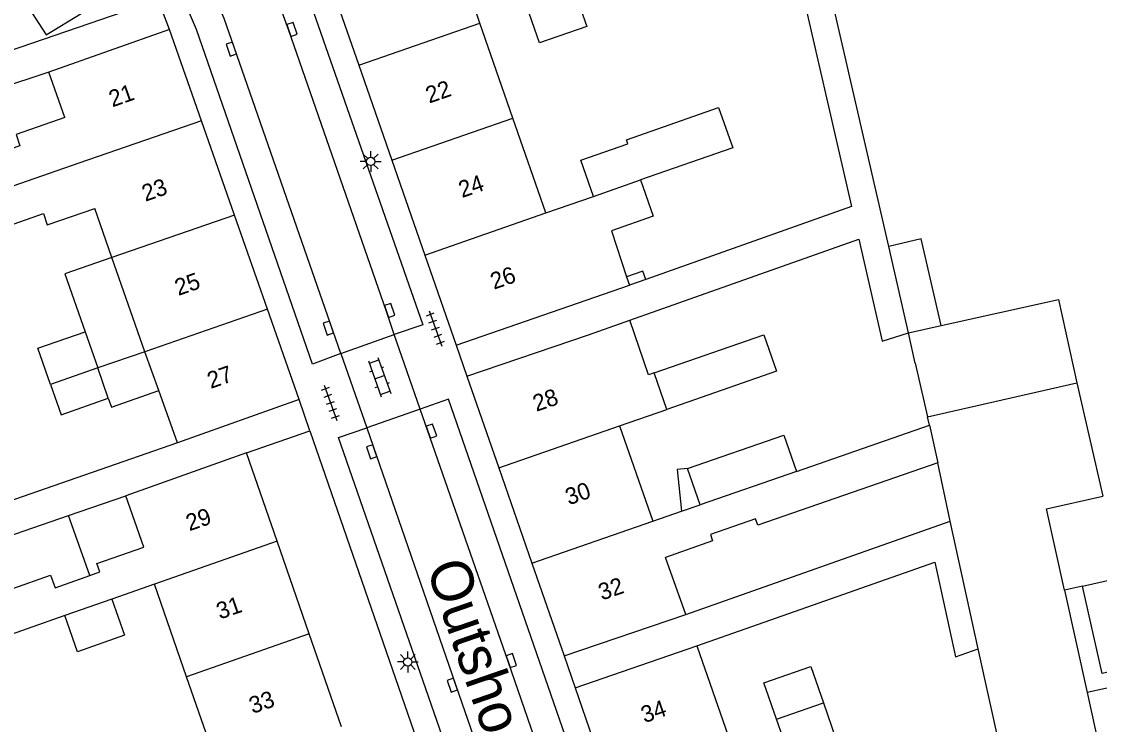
# Model space of a CAD drawing. Extents: x 131000 to 133014, y 396499 to 399001.
# Drawn here: x 132884.8 to 132949.4, y 397366.5 to 397408.7 of the extents above; entities that cross this region are included whole.
import ezdxf

# ---------------------------------------------------------------- set-up
doc = ezdxf.new("R2010")
doc.units = 0
for name, color, linetype in [('gg-afsc-erfafscheiding', 7, 'Continuous'), ('gg-anno-huisnummerreeks BGT', 7, 'Continuous'), ('gg-anno-openbare ruimte label', 7, 'Continuous'), ('gg-bbg-bijgebouw', 7, 'Continuous'), ('gg-bbg-gedigitaliseerde bebouwing', 7, 'Continuous'), ('gg-bbg-gedigitaliseerde bijgebouw', 7, 'Continuous'), ('gg-bbg-hoofdgebouw', 7, 'Continuous'), ('gg-bbg-luifel en loopbrug', 7, 'Continuous'), ('gg-bbg-tussenscheiding', 7, 'Continuous'), ('gg-knt-verharding', 7, 'Continuous'), ('gg-knt-verharding nz', 7, 'Continuous'), ('gt-grn-weggrens', 7, 'Continuous'), ('gt-symb-klinker verharding', 7, 'Continuous'), ('gt-symb-kolk', 7, 'Continuous'), ('gt-symb-lichtmast', 7, 'Continuous'), ('gt-symb-tegel verharding', 7, 'Continuous')]:
    doc.layers.add(name, color=color, linetype=linetype)

# ---------------------------------------------------------------- blocks, each defined once
blk = doc.blocks.new('gt0-KOLK')
at = {"layer": 'gt-symb-kolk'}
blk.add_lwpolyline([(0, 0), (0.375, 0), (0.375, 0.4), (-0.375, 0.4), (-0.375, 0), (0, 0)], dxfattribs=at)
blk = doc.blocks.new('gt0-LMAST')
at = {"layer": 'gt-symb-lichtmast'}
for p, q in [((-0.182, 0.173), (-0.447, 0.438)), ((-0.005, 0.246), (-0.005, 0.621)), ((0.172, 0.173), (0.437, 0.438)), ((-0.255, -0.004), (-0.63, -0.004)), ((-0.182, -0.181), (-0.447, -0.446)), ((-0.005, -0.254), (-0.005, -0.629)), ((0.437, -0.446), (0.172, -0.181)), ((0.245, -0.004), (0.62, -0.004))]:
    blk.add_line(p, q, dxfattribs=at)
blk.add_circle((-0.005, -0.004), 0.25, dxfattribs=at)
blk = doc.blocks.new('gt0-TEG1')
at = {"layer": 'gt-symb-tegel verharding'}
for p, q in [((-1.125, 0), (1.125, 0)), ((-0.9, -0.25), (-0.9, 0.25)), ((-0.45, -0.25), (-0.45, 0.25)), ((0, -0.25), (0, 0.25)), ((0.45, -0.25), (0.45, 0.25)), ((0.9, -0.25), (0.9, 0.25))]:
    blk.add_line(p, q, dxfattribs=at)
blk = doc.blocks.new('gt0-KL1')
at = {"layer": 'gt-symb-klinker verharding'}
for p, q in [((-1.15, 0.3), (1.15, 0.3)), ((-1, -0.3), (-1, 0.3)), ((-0.5, 0.3), (-0.5, 0.45)), ((0, -0.3), (0, 0.3)), ((0.5, 0.3), (0.5, 0.45)), ((1, -0.3), (1, 0.3)), ((-1.15, -0.3), (1.15, -0.3)), ((-0.5, -0.45), (-0.5, -0.3)), ((0.5, -0.45), (0.5, -0.3))]:
    blk.add_line(p, q, dxfattribs=at)

msp = doc.modelspace()

# ---------------------------------------------------------------- linework, layer by layer
at = {"layer": 'gg-afsc-erfafscheiding'}
for p, q in [((132936.742, 397395.18), (132932.155, 397415.18)), ((132870.263, 397402.164), (132892.986, 397409.966)), ((132886.437, 397405.627), (132872.381, 397400.92)), ((132898.28, 397382.81), (132902.069, 397384.126)), ((132924.586, 397373.135), (132940.42, 397378.718))]:
    msp.add_line(p, q, dxfattribs=at)
for points in [[(132931.177, 397412.089), (132934.509, 397397.562), (132922.187, 397393.204)], [(132921.237, 397390.763), (132934.957, 397395.608), (132936.357, 397389.501), (132937.929, 397390.007)], [(132894.142, 397383.412), (132879.243, 397378.248), (132877.348, 397386.96), (132875.715, 397391.631)], [(132893.015, 397337.687), (132887.352, 397354.351), (132879.634, 397376.308), (132887.614, 397379.061)], [(132925.244, 397371.255), (132939.502, 397376.257), (132940.742, 397370.589), (132942.109, 397371.064)]]:
    msp.add_lwpolyline(points, dxfattribs=at)
at = {"layer": 'gg-bbg-bijgebouw'}
msp.add_lwpolyline([(132886.267, 397407.861), (132888.378, 397409.143), (132885.933, 397412.947), (132886.025, 397413.006), (132884.454, 397415.454)], dxfattribs=at)
at = {"layer": 'gg-bbg-gedigitaliseerde bebouwing'}
for p, q in [((132912.251, 397408.56), (132910.402, 397413.979)), ((132914.229, 397402.87), (132912.251, 397408.56)), ((132887.389, 397402.901), (132886.437, 397405.627)), ((132916.205, 397397.186), (132914.229, 397402.87)), ((132916.205, 397397.186), (132919.053, 397398.179)), ((132890.212, 397394.516), (132889.186, 397397.451)), ((132892.184, 397388.873), (132890.212, 397394.516)), ((132921.044, 397393.361), (132921.208, 397392.858)), ((132918.758, 397389.888), (132921.237, 397390.763)), ((132893.016, 397386.551), (132892.184, 397388.873)), ((132894.142, 397383.412), (132893.016, 397386.551)), ((132920.625, 397384.439), (132923.444, 397385.418)), ((132920.625, 397384.439), (132922.615, 397378.712)), ((132931.214, 397381.699), (132939.18, 397384.466)), ((132922.615, 397378.712), (132924.332, 397379.308)), ((132924.332, 397379.308), (132925.44, 397379.693)), ((132924.586, 397373.135), (132923.367, 397376.546)), ((132892.763, 397374.939), (132890.209, 397374.054)), ((132894.686, 397369.385), (132892.763, 397374.939)), ((132925.244, 397371.255), (132927.131, 397365.855)), ((132895.854, 397366.011), (132894.686, 397369.385))]:
    msp.add_line(p, q, dxfattribs=at)
for points in [[(132917.897, 397410.534), (132918.656, 397408.364), (132915.833, 397407.377), (132915.073, 397409.547)], [(132887.389, 397402.901), (132884.469, 397401.881), (132884.703, 397401.207), (132881.799, 397400.2), (132881.878, 397399.972), (132879.579, 397399.175), (132880.204, 397397.374), (132882.503, 397398.171)], [(132921.875, 397399.162), (132922.637, 397396.986), (132920.143, 397396.114), (132921.044, 397393.361)], [(132882.503, 397398.171), (132883.206, 397396.141), (132886.11, 397397.147), (132886.343, 397396.473), (132889.186, 397397.451)], [(132922.687, 397387.596), (132922.362, 397387.482), (132921.237, 397390.763)], [(132939.683, 397382.218), (132928.899, 397378.469), (132928.764, 397378.855), (132926.064, 397377.91), (132926.197, 397377.53), (132923.367, 397376.546)], [(132888.887, 397375.47), (132889.494, 397375.69), (132889.319, 397376.174), (132892.134, 397377.154), (132891.039, 397380.242)], [(132887.386, 397373.067), (132882.855, 397371.46), (132881.999, 397373.875), (132886.537, 397375.485), (132886.808, 397374.719), (132888.887, 397375.47)]]:
    msp.add_lwpolyline(points, dxfattribs=at)
at = {"layer": 'gg-bbg-gedigitaliseerde bijgebouw'}
for p, q in [((132937.929, 397390.007), (132936.742, 397395.18)), ((132888.603, 397390.065), (132889.362, 397387.895)), ((132938.333, 397388.176), (132937.929, 397390.007)), ((132889.996, 397386.08), (132889.362, 397387.895)), ((132938.333, 397388.176), (132939.067, 397384.971)), ((132948.019, 397387.004), (132949.561, 397380.212)), ((132939.18, 397384.466), (132939.067, 397384.971)), ((132925.44, 397379.693), (132924.684, 397381.871)), ((132940.42, 397378.718), (132939.683, 397382.218)), ((132942.109, 397371.064), (132940.42, 397378.718)), ((132948.349, 397374.82), (132947.276, 397374.574)), ((132947.276, 397374.574), (132948.632, 397368.447)), ((132943.42, 397365.125), (132942.109, 397371.064)), ((132951.827, 397369.164), (132948.632, 397368.447))]:
    msp.add_line(p, q, dxfattribs=at)
for points in [[(132882.611, 397414.271), (132884.184, 397411.823), (132883.856, 397411.612), (132886.267, 397407.861)], [(132919.053, 397398.179), (132918.298, 397400.339), (132921.118, 397401.326), (132921.031, 397401.575), (132926.554, 397403.507), (132927.4, 397401.087), (132921.875, 397399.162)], [(132939.882, 397390.438), (132938.691, 397395.627), (132936.742, 397395.18)], [(132939.882, 397390.438), (132946.918, 397391.991), (132948.019, 397387.004)], [(132886.539, 397386.908), (132885.78, 397389.078), (132888.603, 397390.065)], [(132922.687, 397387.596), (132929.259, 397389.88), (132930.016, 397387.701), (132923.444, 397385.418)], [(132886.539, 397386.908), (132887.173, 397385.093), (132889.996, 397386.08)], [(132924.684, 397381.871), (132930.457, 397383.877), (132931.214, 397381.699)], [(132952.577, 397370.289), (132949.535, 397369.598), (132948.349, 397374.82)], [(132890.209, 397374.054), (132890.968, 397371.884), (132888.145, 397370.897), (132887.386, 397373.067)], [(132930.021, 397366.862), (132929.261, 397369.035), (132932.071, 397370.011), (132932.83, 397367.841)], [(132932.83, 397367.841), (132933.585, 397365.669), (132930.779, 397364.695), (132930.021, 397366.862)]]:
    msp.add_lwpolyline(points, dxfattribs=at)
at = {"layer": 'gg-bbg-hoofdgebouw'}
for p, q in [((132903.1, 397411.52), (132905.003, 397406.042)), ((132893.67, 397408.17), (132886.437, 397405.627)), ((132895.581, 397402.704), (132893.67, 397408.17)), ((132905.003, 397406.042), (132906.98, 397400.352)), ((132897.553, 397397.061), (132895.581, 397402.704)), ((132906.98, 397400.352), (132908.957, 397394.661)), ((132899.526, 397391.418), (132897.553, 397397.061)), ((132908.957, 397394.661), (132910.837, 397389.257)), ((132910.837, 397389.257), (132921.208, 397392.858)), ((132901.42, 397386), (132899.526, 397391.418)), ((132911.48, 397387.4), (132918.758, 397389.888)), ((132911.48, 397387.4), (132913.382, 397381.923)), ((132901.42, 397386), (132894.142, 397383.412)), ((132898.28, 397382.81), (132891.039, 397380.242)), ((132900.114, 397377.511), (132898.28, 397382.81)), ((132913.382, 397381.923), (132915.371, 397376.196)), ((132902.036, 397371.958), (132900.114, 397377.511)), ((132915.371, 397376.196), (132917.3, 397370.64)), ((132917.3, 397370.64), (132924.586, 397373.135)), ((132903.958, 397366.405), (132902.036, 397371.958)), ((132917.96, 397368.74), (132925.244, 397371.255)), ((132917.96, 397368.74), (132919.831, 397363.345))]:
    msp.add_line(p, q, dxfattribs=at)
at = {"layer": 'gg-bbg-luifel en loopbrug'}
for p, q in [((132922.187, 397393.204), (132921.208, 397392.858)), ((132892.184, 397388.873), (132889.362, 397387.895)), ((132887.614, 397379.061), (132891.039, 397380.242)), ((132888.887, 397375.47), (132887.614, 397379.061))]:
    msp.add_line(p, q, dxfattribs=at)
for points in [[(132890.212, 397394.516), (132887.389, 397393.537), (132888.603, 397390.065)], [(132922.187, 397393.204), (132922.014, 397393.7), (132921.044, 397393.361)], [(132889.996, 397386.08), (132890.185, 397385.547), (132893.016, 397386.551)], [(132924.684, 397381.871), (132924.079, 397381.81), (132924.332, 397379.308)]]:
    msp.add_lwpolyline(points, dxfattribs=at)
at = {"layer": 'gg-bbg-tussenscheiding'}
for p, q in [((132905.003, 397406.042), (132912.251, 397408.56)), ((132895.581, 397402.704), (132888.239, 397400.159)), ((132906.98, 397400.352), (132914.229, 397402.87)), ((132888.239, 397400.159), (132882.503, 397398.171)), ((132919.053, 397398.179), (132921.875, 397399.162)), ((132897.553, 397397.061), (132890.212, 397394.516)), ((132908.957, 397394.661), (132916.205, 397397.186)), ((132899.526, 397391.418), (132892.184, 397388.873)), ((132937.929, 397390.007), (132939.882, 397390.438)), ((132889.362, 397387.895), (132886.539, 397386.908)), ((132923.444, 397385.418), (132922.687, 397387.596)), ((132939.067, 397384.971), (132948.019, 397387.004)), ((132913.382, 397381.923), (132920.625, 397384.439)), ((132939.18, 397384.466), (132939.683, 397382.218)), ((132931.214, 397381.699), (132925.44, 397379.693)), ((132915.371, 397376.196), (132922.615, 397378.712)), ((132900.114, 397377.511), (132892.763, 397374.939)), ((132948.349, 397374.82), (132951.39, 397375.519)), ((132890.209, 397374.054), (132887.386, 397373.067)), ((132902.036, 397371.958), (132894.686, 397369.385)), ((132948.632, 397368.447), (132949.638, 397363.902)), ((132930.021, 397366.862), (132932.83, 397367.841))]:
    msp.add_line(p, q, dxfattribs=at)
msp.add_lwpolyline([(132947.276, 397374.574), (132946.197, 397379.448), (132949.561, 397380.212)], dxfattribs=at)
at = {"layer": 'gg-knt-verharding'}
for p, q in [((132903.918, 397388.761), (132907.121, 397389.9)), ((132908.68, 397385.423), (132907.121, 397389.9)), ((132903.918, 397388.761), (132905.482, 397384.312)), ((132902.069, 397384.126), (132919.204, 397334.635))]:
    msp.add_line(p, q, dxfattribs=at)
for points in [[(132892.163, 397433.278), (132901.733, 397410.835), (132908.834, 397390.478), (132907.121, 397389.9)], [(132903.918, 397388.761), (132902.238, 397388.119), (132895.273, 397408.182), (132887.01, 397427.532)], [(132924.532, 397339.761), (132926.234, 397340.317), (132910.376, 397386.033), (132908.68, 397385.423)], [(132921.311, 397338.609), (132919.655, 397338.028), (132903.781, 397383.734), (132905.482, 397384.312)]]:
    msp.add_lwpolyline(points, dxfattribs=at)
at = {"layer": 'gg-knt-verharding nz'}
msp.add_line((132908.68, 397385.423), (132905.482, 397384.312), dxfattribs=at)
for points in [[(132907.121, 397389.9), (132906.655, 397391.283), (132900.817, 397408.113), (132900.08, 397410.171), (132890.525, 397432.578)], [(132903.918, 397388.761), (132896.93, 397408.838), (132889.548, 397426.172), (132888.663, 397428.24)], [(132924.532, 397339.761), (132919.486, 397354.278), (132913.948, 397370.301), (132908.68, 397385.423)], [(132905.482, 397384.312), (132911.356, 397367.319), (132921.311, 397338.609)]]:
    msp.add_lwpolyline(points, dxfattribs=at)
at = {"layer": 'gt-grn-weggrens'}
for p, q in [((132893.67, 397408.17), (132892.986, 397409.966)), ((132910.837, 397389.257), (132911.48, 397387.4)), ((132902.069, 397384.126), (132901.42, 397386)), ((132917.3, 397370.64), (132917.96, 397368.74))]:
    msp.add_line(p, q, dxfattribs=at)

# ---------------------------------------------------------------- block references
at = {"layer": 'gt-symb-klinker verharding', "rotation": -70.60447167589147}
msp.add_blockref('gt0-KL1', (132906.248, 397387.347), dxfattribs=at)
at = {"layer": 'gt-symb-kolk'}
for p, rotation in [((132900.817, 397408.113), -70.8586262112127), ((132897.556, 397407.065), 109.21431186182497), ((132906.655, 397391.283), -71.40202220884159), ((132903.368, 397390.354), 109.08724450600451), ((132909.165, 397384.048), -70.78568813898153), ((132905.959, 397382.94), 109.21431186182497), ((132913.948, 397370.301), -70.91275549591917), ((132910.795, 397368.957), 109.08724450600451)]:
    msp.add_blockref('gt0-KOLK', p, dxfattribs=dict(at, rotation=rotation))
at = {"layer": 'gt-symb-lichtmast'}
for p in [(132905.718, 397400.275), (132907.942, 397370.285)]:
    msp.add_blockref('gt0-LMAST', p, dxfattribs=at)
at = {"layer": 'gt-symb-tegel verharding'}
for p, rotation in [((132909.594, 397390.259), -70.24210003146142), ((132903.306, 397385.813), -70.2421000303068)]:
    msp.add_blockref('gt0-TEG1', p, dxfattribs=dict(at, rotation=rotation))

# ---------------------------------------------------------------- texts
at = {"layer": 'gg-anno-huisnummerreeks BGT'}
for s, rotation, p in [('22', 19.1, (132909.217, 397403.735)), ('21', 19.3, (132890.24, 397403.506)), ('23', 19.3, (132892.217, 397397.851)), ('24', 19.1, (132911.183, 397398.075)), ('25', 19.3, (132894.189, 397392.208)), ('26', 19.2, (132913.093, 397392.583)), ('27', 19.3, (132896.136, 397386.639)), ('28', 19.1, (132915.634, 397385.264)), ('30', 19.1, (132917.579, 397379.663)), ('29', 19.1, (132894.852, 397378.109)), ('32', 19.1, (132919.561, 397373.956)), ('31', 19.1, (132896.684, 397372.818)), ('33', 19.1, (132898.641, 397367.164)), ('34', 19.1, (132922.111, 397366.609))]:
    msp.add_text(s, height=1, rotation=rotation, dxfattribs=at).set_placement(p)
at = {"layer": 'gg-anno-openbare ruimte label'}
msp.add_text('Outshoornstraat', height=2.5, rotation=289.1, dxfattribs=at).set_placement((132909.017, 397375.948))

doc.saveas('drawing.dxf')
